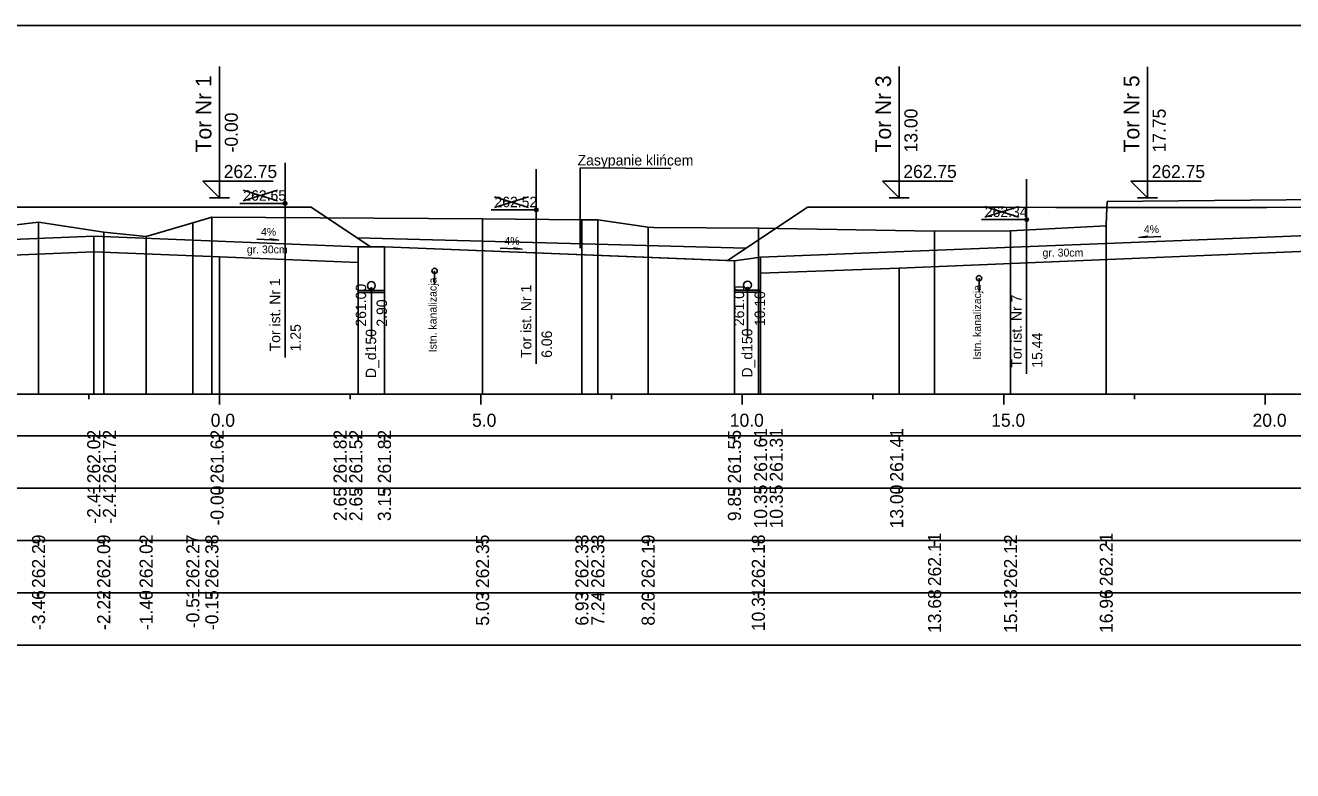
# Model space of a CAD drawing. Extents: x 6516023 to 6560129, y 5513077 to 5529206.
# Drawn here: x 6519137.2 to 6519161.44, y 5514565.91 to 5514580.16 of the extents above; entities that cross this region are included whole.
import ezdxf

# ---------------------------------------------------------------- set-up
doc = ezdxf.new("R2010")
doc.units = 0
for name, color, linetype in [('IR_default', 7, 'Continuous'), ('TOR_PRZEK_P-kable', 7, 'Continuous'), ('TOR_PRZEK_P-komponent', 7, 'Continuous'), ('TOR_PRZEK_P-odwodnienie', 7, 'Continuous'), ('TOR_PRZEK_P-opisy', 7, 'Continuous'), ('TOR_PRZEK_P-tabelka istniejace', 7, 'Continuous'), ('TOR_PRZEK_P-tabelka projektowane', 7, 'Continuous'), ('TOR_PRZEK_P-teren istniejacy', 7, 'Continuous'), ('TOR_PRZEK_P-tory istniejace', 7, 'Continuous'), ('TOR_PRZEK_P-tory projektowane', 7, 'Continuous'), ('TOR_PRZEK_P-uklad odniesienia', 7, 'Continuous'), ('TOR_PRZEK_P-warstwa ochronna I', 7, 'Continuous'), ('TOR_PRZEK_P-warstwa ochronna II', 7, 'Continuous'), ('TOR_RAMKI-ramka+tabelka 1', 7, 'Continuous')]:
    doc.layers.add(name, color=color, linetype=linetype)

msp = doc.modelspace()

# ---------------------------------------------------------------- linework, layer by layer
at = {"layer": 'IR_default'}
msp.add_lwpolyline([(6519134.978, 5514576.677), (6519137.763, 5514576.677), (6519138.877, 5514576.677), (6519139.163, 5514576.677), (6519141.948, 5514576.677), (6519142.669, 5514576.677), (6519142.825, 5514576.573), (6519143.802, 5514575.922), (6519144.067, 5514575.922), (6519150.63, 5514575.659), (6519152.001, 5514576.573), (6519152.157, 5514576.677), (6519152.878, 5514576.677), (6519155.663, 5514576.677), (6519155.918, 5514576.677), (6519156.913, 5514576.676), (6519157.628, 5514576.676), (6519160.413, 5514576.676), (6519160.944, 5514576.676), (6519163.013, 5514576.677)], dxfattribs=at)
at = {"layer": 'TOR_PRZEK_P-kable'}
for p, q in [((6519145.027, 5514575.462), (6519145.027, 5514575.192)), ((6519155.442, 5514575.322), (6519155.442, 5514575.052))]:
    msp.add_line(p, q, dxfattribs=at)
for centre in [(6519145.027, 5514575.462), (6519155.442, 5514575.322)]:
    msp.add_circle(centre, 0.05, dxfattribs=at)
at = {"layer": 'TOR_PRZEK_P-komponent'}
msp.add_line((6519150.984, 5514575.895), (6519143.545, 5514576.093), dxfattribs=at)
for points in [[(6519134.257, 5514576.677), (6519137.763, 5514576.677), (6519139.163, 5514576.677), (6519142.669, 5514576.677), (6519143.802, 5514575.922), (6519144.067, 5514575.922), (6519150.63, 5514575.659), (6519152.157, 5514576.677), (6519155.663, 5514576.677), (6519156.913, 5514576.676), (6519160.413, 5514576.676), (6519163.013, 5514576.677)], [(6519161.739, 5514576.14), (6519151.263, 5514575.721), (6519150.763, 5514575.654), (6519150.63, 5514575.659), (6519144.067, 5514575.922), (6519143.802, 5514575.922), (6519143.567, 5514575.922), (6519138.507, 5514576.124), (6519133.364, 5514575.918)]]:
    msp.add_lwpolyline(points, dxfattribs=at)
at = {"layer": 'TOR_PRZEK_P-odwodnienie'}
for p, q in [((6519143.817, 5514575.106), (6519143.817, 5514574.171)), ((6519151.013, 5514575.115), (6519151.013, 5514574.18))]:
    msp.add_line(p, q, dxfattribs=at)
for points in [[(6519143.567, 5514575.922), (6519143.567, 5514575.046), (6519144.067, 5514575.046), (6519144.067, 5514575.922)], [(6519150.763, 5514575.654), (6519150.763, 5514575.055), (6519151.263, 5514575.055), (6519151.263, 5514575.721)], [(6519143.567, 5514575.086), (6519144.067, 5514575.086)], [(6519150.763, 5514575.095), (6519151.263, 5514575.095)]]:
    msp.add_lwpolyline(points, dxfattribs=at)
for centre, radius in [((6519143.817, 5514575.181), 0.075), ((6519151.013, 5514575.19), 0.075), ((6519151.013, 5514575.115), 0.03), ((6519143.817, 5514575.106), 0.03)]:
    msp.add_circle(centre, radius, dxfattribs=at)
at = {"layer": 'TOR_PRZEK_P-opisy'}
for p in [(6519147.813, 5514576.282), (6519147.813, 5514575.899)]:
    msp.add_line(p, (6519147.813, 5514577.429), dxfattribs=at)
for points in [[(6519149.545, 5514577.418), (6519147.813, 5514577.429)], [(6519158.918, 5514576.116), (6519158.5, 5514576.097), (6519158.668, 5514576.126)], [(6519141.627, 5514576.068), (6519142.045, 5514576.049), (6519141.877, 5514576.077)], [(6519146.284, 5514575.894), (6519146.702, 5514575.875), (6519146.534, 5514575.904)]]:
    msp.add_lwpolyline(points, dxfattribs=at)
at = {"layer": 'TOR_PRZEK_P-tabelka istniejace'}
for p, q in [((6519137.451, 5514570.206), (6519137.451, 5514570.306)), ((6519138.697, 5514570.206), (6519138.697, 5514570.306)), ((6519139.509, 5514570.206), (6519139.509, 5514570.306)), ((6519140.402, 5514570.206), (6519140.402, 5514570.306)), ((6519140.766, 5514570.206), (6519140.766, 5514570.306)), ((6519145.944, 5514570.206), (6519145.944, 5514570.306)), ((6519147.844, 5514570.206), (6519147.844, 5514570.306)), ((6519148.149, 5514570.206), (6519148.149, 5514570.306)), ((6519149.112, 5514570.206), (6519149.112, 5514570.306)), ((6519151.22, 5514570.206), (6519151.22, 5514570.306)), ((6519154.591, 5514570.206), (6519154.591, 5514570.306)), ((6519156.045, 5514570.206), (6519156.045, 5514570.306)), ((6519157.875, 5514570.206), (6519157.875, 5514570.306)), ((6519089.663, 5514569.306), (6519183.463, 5514569.306)), ((6519137.451, 5514569.206), (6519137.451, 5514569.306)), ((6519138.697, 5514569.206), (6519138.697, 5514569.306)), ((6519139.509, 5514569.206), (6519139.509, 5514569.306)), ((6519140.402, 5514569.206), (6519140.402, 5514569.306)), ((6519140.766, 5514569.206), (6519140.766, 5514569.306)), ((6519145.944, 5514569.206), (6519145.944, 5514569.306)), ((6519147.844, 5514569.206), (6519147.844, 5514569.306)), ((6519148.149, 5514569.206), (6519148.149, 5514569.306)), ((6519149.112, 5514569.206), (6519149.112, 5514569.306)), ((6519151.22, 5514569.206), (6519151.22, 5514569.306)), ((6519154.591, 5514569.206), (6519154.591, 5514569.306)), ((6519156.045, 5514569.206), (6519156.045, 5514569.306)), ((6519157.875, 5514569.206), (6519157.875, 5514569.306))]:
    msp.add_line(p, q, dxfattribs=at)
for points in [[(6519137.451, 5514576.395), (6519137.451, 5514573.306), (6519137.451, 5514573.176), (6519137.451, 5514573.106)], [(6519140.402, 5514576.38), (6519140.402, 5514573.306), (6519140.402, 5514573.176), (6519140.402, 5514573.106)], [(6519140.766, 5514576.486), (6519140.766, 5514573.306), (6519140.766, 5514573.176), (6519140.766, 5514573.106)], [(6519145.944, 5514576.457), (6519145.944, 5514573.306), (6519145.944, 5514573.176), (6519145.944, 5514573.106)], [(6519147.844, 5514576.436), (6519147.844, 5514573.306), (6519147.844, 5514573.176), (6519147.844, 5514573.106)], [(6519148.149, 5514576.435), (6519148.149, 5514573.306), (6519148.149, 5514573.176), (6519148.149, 5514573.106)], [(6519138.697, 5514576.201), (6519138.697, 5514573.306), (6519138.697, 5514573.176), (6519138.697, 5514573.106)], [(6519139.509, 5514576.122), (6519139.509, 5514573.306), (6519139.509, 5514573.176), (6519139.509, 5514573.106)], [(6519149.112, 5514576.297), (6519149.112, 5514573.306), (6519149.112, 5514573.176), (6519149.112, 5514573.106)], [(6519151.22, 5514576.281), (6519151.22, 5514573.306), (6519151.22, 5514573.176), (6519151.22, 5514573.106)], [(6519154.591, 5514576.221), (6519154.591, 5514573.306), (6519154.591, 5514573.176), (6519154.591, 5514573.106)], [(6519156.045, 5514576.229), (6519156.045, 5514573.306), (6519156.045, 5514573.176), (6519156.045, 5514573.106)], [(6519157.875, 5514576.32), (6519157.875, 5514573.306), (6519157.875, 5514573.176), (6519157.875, 5514573.106)]]:
    msp.add_lwpolyline(points, dxfattribs=at)
msp.add_lwpolyline([(6519089.663, 5514570.306), (6519089.663, 5514568.306), (6519183.463, 5514568.306), (6519183.463, 5514570.306)], close=True, dxfattribs=at)
at = {"layer": 'TOR_PRZEK_P-tabelka projektowane'}
for p, q in [((6519138.507, 5514572.206), (6519138.507, 5514572.306)), ((6519138.507, 5514572.206), (6519138.507, 5514572.306)), ((6519140.913, 5514572.206), (6519140.913, 5514572.306)), ((6519143.567, 5514572.206), (6519143.567, 5514572.306)), ((6519143.567, 5514572.206), (6519143.567, 5514572.306)), ((6519144.067, 5514572.206), (6519144.067, 5514572.306)), ((6519150.763, 5514572.206), (6519150.763, 5514572.306)), ((6519151.263, 5514572.206), (6519151.263, 5514572.306)), ((6519151.263, 5514572.206), (6519151.263, 5514572.306)), ((6519153.913, 5514572.206), (6519153.913, 5514572.306)), ((6519089.663, 5514571.306), (6519183.463, 5514571.306)), ((6519138.507, 5514571.206), (6519138.507, 5514571.306)), ((6519138.507, 5514571.206), (6519138.507, 5514571.306)), ((6519140.913, 5514571.206), (6519140.913, 5514571.306)), ((6519143.567, 5514571.206), (6519143.567, 5514571.306)), ((6519143.567, 5514571.206), (6519143.567, 5514571.306)), ((6519144.067, 5514571.206), (6519144.067, 5514571.306)), ((6519150.763, 5514571.206), (6519150.763, 5514571.306)), ((6519151.263, 5514571.206), (6519151.263, 5514571.306)), ((6519151.263, 5514571.206), (6519151.263, 5514571.306)), ((6519153.913, 5514571.206), (6519153.913, 5514571.306))]:
    msp.add_line(p, q, dxfattribs=at)
for points in [[(6519138.507, 5514576.124), (6519138.507, 5514573.306), (6519138.507, 5514573.176), (6519138.507, 5514573.106)], [(6519143.567, 5514575.922), (6519143.567, 5514573.306), (6519143.567, 5514573.176), (6519143.567, 5514573.106)], [(6519144.067, 5514575.922), (6519144.067, 5514573.306), (6519144.067, 5514573.176), (6519144.067, 5514573.106)], [(6519138.507, 5514575.824), (6519138.507, 5514573.306), (6519138.507, 5514573.176), (6519138.507, 5514573.106)], [(6519140.913, 5514575.728), (6519140.913, 5514573.306), (6519140.913, 5514573.176), (6519140.913, 5514573.106)], [(6519150.763, 5514575.654), (6519150.763, 5514573.306), (6519150.763, 5514573.176), (6519150.763, 5514573.106)], [(6519151.263, 5514575.721), (6519151.263, 5514573.306), (6519151.263, 5514573.176), (6519151.263, 5514573.106)], [(6519143.567, 5514575.622), (6519143.567, 5514573.306), (6519143.567, 5514573.176), (6519143.567, 5514573.106)], [(6519151.263, 5514575.421), (6519151.263, 5514573.306), (6519151.263, 5514573.176), (6519151.263, 5514573.106)], [(6519153.913, 5514575.515), (6519153.913, 5514573.306), (6519153.913, 5514573.176), (6519153.913, 5514573.106)]]:
    msp.add_lwpolyline(points, dxfattribs=at)
msp.add_lwpolyline([(6519089.663, 5514572.306), (6519089.663, 5514570.306), (6519183.463, 5514570.306), (6519183.463, 5514572.306)], close=True, dxfattribs=at)
at = {"layer": 'TOR_PRZEK_P-teren istniejacy'}
msp.add_lwpolyline([(6519135.997, 5514576.223), (6519137.451, 5514576.395), (6519138.697, 5514576.201), (6519139.509, 5514576.122), (6519140.402, 5514576.38), (6519140.766, 5514576.486), (6519145.944, 5514576.457), (6519147.844, 5514576.436), (6519148.149, 5514576.435), (6519149.112, 5514576.297), (6519149.221, 5514576.289), (6519151.22, 5514576.281), (6519154.591, 5514576.221), (6519156.045, 5514576.229), (6519157.875, 5514576.32), (6519157.877, 5514576.522), (6519157.893, 5514576.786), (6519164.057, 5514576.847)], dxfattribs=at)
at = {"layer": 'TOR_PRZEK_P-tory istniejace'}
for p, q in [((6519142.167, 5514577.529), (6519142.167, 5514573.808)), ((6519146.971, 5514577.405), (6519146.971, 5514573.684)), ((6519156.351, 5514577.217), (6519156.351, 5514573.496)), ((6519141.368, 5514576.8), (6519142.02, 5514577.003)), ((6519141.368, 5514577.003), (6519142.02, 5514576.8)), ((6519146.172, 5514576.676), (6519146.824, 5514576.879)), ((6519146.172, 5514576.879), (6519146.824, 5514576.676)), ((6519142.168, 5514576.753), (6519141.302, 5514576.753)), ((6519146.972, 5514576.629), (6519146.106, 5514576.629)), ((6519155.552, 5514576.488), (6519156.204, 5514576.691)), ((6519155.552, 5514576.691), (6519156.204, 5514576.488)), ((6519156.352, 5514576.441), (6519155.486, 5514576.441))]:
    msp.add_line(p, q, dxfattribs=at)
for centre in [(6519142.168, 5514576.753), (6519146.972, 5514576.629), (6519156.352, 5514576.441)]:
    msp.add_circle(centre, 0.035, dxfattribs=at)
at = {"layer": 'TOR_PRZEK_P-tory projektowane'}
for p, q in [((6519140.913, 5514577.735), (6519140.913, 5514579.367)), ((6519153.913, 5514577.734), (6519153.913, 5514579.367)), ((6519158.663, 5514577.734), (6519158.663, 5514579.366)), ((6519140.913, 5514577.735), (6519140.913, 5514576.857)), ((6519153.913, 5514577.734), (6519153.913, 5514576.857)), ((6519158.663, 5514577.734), (6519158.663, 5514576.856)), ((6519140.913, 5514576.857), (6519140.594, 5514577.176)), ((6519140.594, 5514577.176), (6519141.938, 5514577.176)), ((6519153.913, 5514576.857), (6519153.594, 5514577.176)), ((6519153.594, 5514577.176), (6519154.938, 5514577.176)), ((6519158.663, 5514576.856), (6519158.344, 5514577.176)), ((6519158.344, 5514577.176), (6519159.688, 5514577.176)), ((6519140.721, 5514576.857), (6519141.105, 5514576.857)), ((6519153.721, 5514576.857), (6519154.105, 5514576.857)), ((6519158.471, 5514576.856), (6519158.855, 5514576.856))]:
    msp.add_line(p, q, dxfattribs=at)
at = {"layer": 'TOR_PRZEK_P-uklad odniesienia'}
for p, q in [((6519093.463, 5514573.106), (6519183.463, 5514573.106)), ((6519138.413, 5514573.006), (6519138.413, 5514573.106)), ((6519140.913, 5514572.906), (6519140.913, 5514573.106)), ((6519143.413, 5514573.006), (6519143.413, 5514573.106)), ((6519145.913, 5514572.906), (6519145.913, 5514573.106)), ((6519148.413, 5514573.006), (6519148.413, 5514573.106)), ((6519150.913, 5514572.906), (6519150.913, 5514573.106)), ((6519153.413, 5514573.006), (6519153.413, 5514573.106)), ((6519155.913, 5514572.906), (6519155.913, 5514573.106)), ((6519158.413, 5514573.006), (6519158.413, 5514573.106)), ((6519160.913, 5514572.906), (6519160.913, 5514573.106))]:
    msp.add_line(p, q, dxfattribs=at)
at = {"layer": 'TOR_PRZEK_P-warstwa ochronna I'}
for points in [[(6519151.263, 5514575.421), (6519153.913, 5514575.515), (6519161.739, 5514575.84), (6519161.915, 5514575.883), (6519172.213, 5514575.471)], [(6519133.364, 5514575.618), (6519136.013, 5514575.724), (6519138.507, 5514575.824), (6519140.913, 5514575.728), (6519143.567, 5514575.622)]]:
    msp.add_lwpolyline(points, dxfattribs=at)
at = {"layer": 'TOR_PRZEK_P-warstwa ochronna II'}
msp.add_lwpolyline([(6519114.067, 5514576.449), (6519115.113, 5514575.751), (6519118.263, 5514575.877), (6519123.013, 5514576.067), (6519123.763, 5514576.097), (6519125.533, 5514576.168), (6519126.476, 5514576.206), (6519126.9, 5514575.923), (6519132.864, 5514575.875), (6519133.364, 5514575.918), (6519138.507, 5514576.124), (6519143.567, 5514575.922), (6519144.067, 5514575.922), (6519150.763, 5514575.654), (6519151.263, 5514575.721), (6519161.739, 5514576.14), (6519173.413, 5514575.673), (6519173.688, 5514575.49), (6519174.643, 5514575.491)], dxfattribs=at)
at = {"layer": 'TOR_RAMKI-ramka+tabelka 1'}
msp.add_lwpolyline([(6519087.013, 5514580.156), (6519334.513, 5514580.156), (6519334.513, 5514551.656), (6519087.013, 5514551.656)], close=True, dxfattribs=at)

# ---------------------------------------------------------------- texts
at = {"layer": 'TOR_PRZEK_P-kable'}
for p in [(6519145.065, 5514573.905), (6519155.479, 5514573.765)]:
    msp.add_text('Istn. kanalizacja', height=0.14999, rotation=90.0511, dxfattribs=at).set_placement(p)
at = {"layer": 'TOR_PRZEK_P-odwodnienie'}
for s, p in [('261.00', (6519143.717, 5514574.396)), ('261.01', (6519150.948, 5514574.406)), ('2.90', (6519144.117, 5514574.396)), ('10.10', (6519151.348, 5514574.406)), ('D_d150', (6519143.909, 5514573.413)), ('D_d150', (6519151.105, 5514573.422))]:
    msp.add_text(s, height=0.2, rotation=90, dxfattribs=at).set_placement(p)
at = {"layer": 'TOR_PRZEK_P-opisy'}
for s, height, rotation, p in [('Zasypanie klińcem', 0.2, 359.9489, (6519147.762, 5514577.478)), ('4%', 0.15, 359.8485, (6519141.706, 5514576.134)), ('4%', 0.15, 0.1515, (6519158.595, 5514576.182)), ('4%', 0.15, 359.8485, (6519146.363, 5514575.96))]:
    msp.add_text(s, height=height, rotation=rotation, dxfattribs=at).set_placement(p)
at = {"layer": 'TOR_PRZEK_P-tabelka istniejace'}
for s, p in [('262.29', (6519137.576, 5514569.398)), ('262.09', (6519138.822, 5514569.398)), ('262.02', (6519139.634, 5514569.4)), ('262.27', (6519140.527, 5514569.398)), ('262.38', (6519140.891, 5514569.398)), ('262.35', (6519146.069, 5514569.397)), ('262.33', (6519147.969, 5514569.398)), ('262.33', (6519148.274, 5514569.398)), ('262.19', (6519149.237, 5514569.398)), ('262.18', (6519151.345, 5514569.398)), ('262.11', (6519154.716, 5514569.433)), ('262.12', (6519156.17, 5514569.4)), ('262.21', (6519158, 5514569.433)), ('-3.46', (6519137.576, 5514568.594)), ('-2.22', (6519138.822, 5514568.596)), ('-1.40', (6519139.634, 5514568.594)), ('-0.51', (6519140.527, 5514568.629)), ('-0.15', (6519140.891, 5514568.593)), ('10.31', (6519151.345, 5514568.573)), ('13.68', (6519154.716, 5514568.538)), ('15.13', (6519156.17, 5514568.538)), ('16.96', (6519158, 5514568.538)), ('5.03', (6519146.069, 5514568.678)), ('6.93', (6519147.969, 5514568.678)), ('7.24', (6519148.274, 5514568.678)), ('8.20', (6519149.237, 5514568.678))]:
    msp.add_text(s, height=0.25, rotation=90, dxfattribs=at).set_placement(p)
at = {"layer": 'TOR_PRZEK_P-tabelka projektowane'}
for s, p in [('262.02', (6519138.632, 5514571.4)), ('261.72', (6519138.932, 5514571.4)), ('261.62', (6519140.991, 5514571.4)), ('261.82', (6519143.345, 5514571.4)), ('261.52', (6519143.645, 5514571.4)), ('261.82', (6519144.192, 5514571.4)), ('261.55', (6519150.888, 5514571.397)), ('261.61', (6519151.388, 5514571.433)), ('261.31', (6519151.688, 5514571.433)), ('261.41', (6519153.991, 5514571.433)), ('-2.41', (6519138.632, 5514570.629)), ('-2.41', (6519138.932, 5514570.629)), ('-0.00', (6519140.991, 5514570.594)), ('2.65', (6519143.345, 5514570.677)), ('2.65', (6519143.645, 5514570.677)), ('3.15', (6519144.192, 5514570.677)), ('9.85', (6519150.888, 5514570.677)), ('10.35', (6519151.388, 5514570.537)), ('10.35', (6519151.688, 5514570.537)), ('13.00', (6519153.991, 5514570.538))]:
    msp.add_text(s, height=0.25, rotation=90, dxfattribs=at).set_placement(p)
at = {"layer": 'TOR_PRZEK_P-tory istniejace'}
for s, p in [('262.65', (6519141.368, 5514576.803)), ('262.52', (6519146.172, 5514576.679)), ('262.34', (6519155.552, 5514576.491))]:
    msp.add_text(s, height=0.2, dxfattribs=at).set_placement(p)
for s, rotation, p in [('Tor ist. Nr 1', 90.0511, (6519142.074, 5514573.923)), ('Tor ist. Nr 1', 90.0511, (6519146.878, 5514573.799)), ('Tor ist. Nr 7', 90.0511, (6519156.258, 5514573.611)), ('1.25', 90, (6519142.468, 5514573.923)), ('6.06', 90, (6519147.272, 5514573.799)), ('15.44', 90, (6519156.652, 5514573.611))]:
    msp.add_text(s, height=0.2, rotation=rotation, dxfattribs=at).set_placement(p)
at = {"layer": 'TOR_PRZEK_P-tory projektowane'}
for s, height, p in [('Tor Nr 1', 0.3, (6519140.758, 5514577.728)), ('Tor Nr 3', 0.3, (6519153.758, 5514577.728)), ('Tor Nr 5', 0.3, (6519158.508, 5514577.728)), ('13.00', 0.25, (6519154.263, 5514577.727)), ('17.75', 0.25, (6519159.013, 5514577.726)), ('-0.00', 0.25, (6519141.263, 5514577.727))]:
    msp.add_text(s, height=height, rotation=90, dxfattribs=at).set_placement(p)
for p in [(6519140.993, 5514577.237), (6519153.993, 5514577.237), (6519158.743, 5514577.236)]:
    msp.add_text('262.75', height=0.25, dxfattribs=at).set_placement(p)
at = {"layer": 'TOR_PRZEK_P-uklad odniesienia'}
for s, p in [('0.0', (6519140.744, 5514572.481)), ('5.0', (6519145.744, 5514572.481)), ('10.0', (6519150.674, 5514572.481)), ('15.0', (6519155.674, 5514572.481)), ('20.0', (6519160.674, 5514572.481))]:
    msp.add_text(s, height=0.25, dxfattribs=at).set_placement(p)
at = {"layer": 'TOR_PRZEK_P-warstwa ochronna I'}
for p in [(6519141.435, 5514575.797), (6519156.656, 5514575.736)]:
    msp.add_text('gr. 30cm', height=0.15, dxfattribs=at).set_placement(p)

doc.saveas('drawing.dxf')
